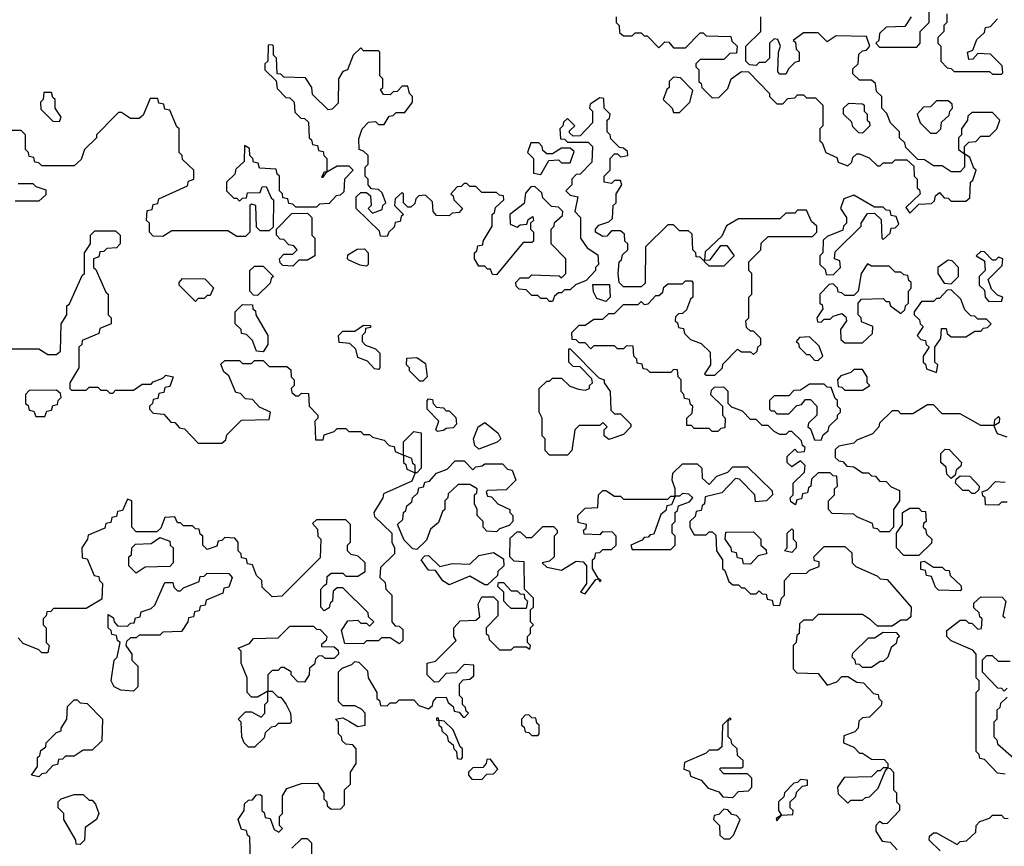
# Model space of a CAD drawing. Extents: x 2769579 to 2883812, y 684207 to 828660.
# Tile 295 of 505: x 2813340 to 2816675, y 762614 to 765415. Entities that reach past the tile are written whole.
import ezdxf

# ---------------------------------------------------------------- set-up
doc = ezdxf.new("R2010")
doc.units = 0

msp = doc.modelspace()

# ---------------------------------------------------------------- linework, layer by layer
at = {"layer": '0CON02XD'}
for points in [[(2815360, 765425), (2815360, 765405), (2815370, 765395), (2815371.7, 765371.7), (2815385, 765360), (2815415, 765360), (2815425, 765370), (2815445, 765370), (2815455, 765360), (2815465, 765360), (2815505, 765320), (2815525, 765340), (2815538.3, 765338.3), (2815555, 765320), (2815595, 765320), (2815645, 765370), (2815655, 765370), (2815665, 765360), (2815748.3, 765358.3), (2815751.7, 765341.7), (2815770, 765325), (2815768.3, 765301.7), (2815745, 765300), (2815725, 765280), (2815645, 765280), (2815630, 765265), (2815630, 765255), (2815640, 765245), (2815640, 765205), (2815648.3, 765198.3), (2815650, 765185), (2815685, 765150), (2815708.3, 765151.7), (2815738.3, 765181.7), (2815750, 765215), (2815785, 765240), (2815808.3, 765238.3), (2815880, 765165), (2815880, 765155), (2815905, 765130), (2815925, 765130), (2815941.7, 765148.3), (2815965, 765150), (2815975, 765160), (2815995, 765160), (2816005, 765150), (2816035, 765150), (2816060, 765125), (2816060, 765055), (2816050, 765045), (2816050, 765005), (2816058.3, 764998.3), (2816070, 764965), (2816108.3, 764948.3), (2816111.7, 764931.7), (2816145, 764920), (2816158.3, 764931.7), (2816161.7, 764948.3), (2816175, 764960), (2816185, 764960), (2816217, 764947), (2816245, 764920), (2816255, 764920), (2816265, 764930), (2816295, 764930), (2816305, 764940), (2816345, 764940), (2816368.3, 764918.3), (2816370, 764885), (2816380, 764875), (2816380, 764845), (2816388.3, 764838.3), (2816390, 764825), (2816341.7, 764778.3), (2816355, 764760)], [(2816355, 764760), (2816385, 764790), (2816428.3, 764791.7), (2816438.3, 764801.7), (2816441.7, 764818.3), (2816455, 764830), (2816471.7, 764811.7), (2816485, 764810), (2816495, 764800), (2816545, 764800), (2816558.3, 764811.7), (2816560, 764865), (2816568.3, 764871.7), (2816580, 764905), (2816571.7, 764911.7), (2816558.3, 764948.3), (2816540, 764960), (2816540, 764985), (2816555, 765000), (2816578.3, 765001.7), (2816595, 765020), (2816625, 765020), (2816650, 765045), (2816660, 765075), (2816635, 765100), (2816565, 765100), (2816551.7, 765088.3), (2816550, 765075), (2816530, 765045), (2816530, 765025), (2816520, 765015), (2816520, 764975), (2816540, 764960), (2816540, 764915), (2816525, 764900), (2816495, 764900), (2816465, 764920), (2816435, 764920), (2816405, 764940), (2816381.7, 764941.7), (2816341.7, 764981.7), (2816338.3, 764998.3), (2816320, 765015), (2816320, 765035), (2816290, 765065), (2816277, 765097), (2816260, 765115), (2816260, 765155), (2816241.7, 765171.7), (2816238.3, 765198.3), (2816225, 765210), (2816185, 765210), (2816161.7, 765231.7), (2816161.7, 765248.3), (2816180, 765265), (2816181.7, 765298.3), (2816195, 765310), (2816208.3, 765311.7), (2816220, 765325), (2816208.3, 765358.3), (2816105, 765360), (2816075, 765340), (2816045, 765370), (2815995, 765370), (2815960, 765345), (2815968.3, 765338.3), (2815970, 765315), (2815980, 765305), (2815980, 765275), (2815965, 765270), (2815945, 765250), (2815935, 765230), (2815915, 765230), (2815908.3, 765238.3), (2815910, 765305), (2815917.5, 765325), (2815908.3, 765348.3), (2815895, 765350), (2815880, 765335), (2815880, 765285), (2815865, 765270), (2815845, 765270), (2815835, 765260), (2815811.7, 765261.7), (2815800, 765275), (2815800, 765325), (2815850, 765375), (2815850, 765425)], [(2816360, 765425), (2816338.3, 765391.7), (2816275, 765390), (2816251.7, 765368.3), (2816250, 765345), (2816240, 765335), (2816251.7, 765321.7), (2816378.3, 765321.7), (2816390, 765335), (2816390, 765375), (2816420, 765405), (2816420, 765445)], [(2816480, 765435), (2816480, 765405), (2816470, 765395), (2816470, 765375), (2816450, 765355), (2816450, 765335), (2816460, 765325), (2816460, 765275), (2816481.7, 765251.7), (2816495, 765250), (2816505, 765240), (2816625, 765240), (2816635, 765230), (2816665, 765230)], [(2816665, 765230), (2816670, 765235), (2816668.3, 765258.3), (2816628.3, 765298.3), (2816585, 765300), (2816568.3, 765281.7), (2816555, 765280), (2816550, 765305), (2816568.3, 765311.7), (2816581.7, 765348.3), (2816608.3, 765371.7), (2816611.7, 765388.3), (2816628.3, 765391.7), (2816651.7, 765418.3)], [(2816030, 764685), (2816040, 764695), (2816040, 764715), (2816021.7, 764731.7), (2816005, 764770), (2815975, 764770), (2815965, 764760), (2815935, 764760), (2815915, 764740), (2815775, 764740), (2815733.6, 764716.4), (2815718.3, 764681.7), (2815661.7, 764628.3), (2815660, 764600), (2815655, 764600), (2815645, 764610), (2815631.7, 764611.7), (2815630, 764625), (2815620, 764635), (2815618.3, 764688.3), (2815605, 764700), (2815575, 764700), (2815555, 764720), (2815535, 764720), (2815460, 764645), (2815458.3, 764521.7), (2815445, 764510), (2815385, 764510), (2815370, 764525), (2815367.5, 764555), (2815370, 764595), (2815378.3, 764601.7), (2815381.7, 764618.3), (2815400, 764635), (2815400, 764655), (2815390, 764665), (2815388.3, 764688.3), (2815375, 764700), (2815345, 764700), (2815328.3, 764681.7), (2815315, 764680), (2815290, 764695), (2815290, 764705), (2815301.7, 764718.3), (2815335, 764730), (2815348.3, 764741.7), (2815350, 764785), (2815360, 764795), (2815360, 764825), (2815380, 764855), (2815375, 764870), (2815355, 764870), (2815345, 764860), (2815320, 764865), (2815320, 764885), (2815340, 764905), (2815340, 764945), (2815355, 764960), (2815365, 764960), (2815375, 764950), (2815400, 764955), (2815398.3, 764968.3), (2815385, 764980), (2815371.7, 764981.7), (2815341.7, 765011.7), (2815340, 765025), (2815330, 765035), (2815330, 765075), (2815338.3, 765081.7), (2815340, 765095), (2815320, 765115), (2815318.3, 765148.3), (2815305, 765150), (2815271.7, 765128.3), (2815270, 765115), (2815280, 765105), (2815280, 765065), (2815238.3, 765021.7), (2815215, 765020), (2815201.7, 765031.7), (2815201.7, 765038.3), (2815220, 765055), (2815195, 765080), (2815181.7, 765068.3), (2815180, 765055), (2815170, 765045), (2815171.7, 765011.7), (2815185, 765010), (2815195, 765000), (2815265, 765000), (2815280, 764985), (2815278.3, 764931.7), (2815238.3, 764891.7), (2815225, 764890), (2815210, 764875), (2815210, 764855), (2815190, 764835), (2815205, 764820), (2815230, 764815), (2815220, 764765), (2815240, 764745), (2815240, 764675), (2815261.7, 764641.7), (2815298.3, 764618.3), (2815300, 764585), (2815290, 764575), (2815290, 764565), (2815258.3, 764531.7), (2815223, 764517), (2815205, 764500), (2815185, 764500), (2815175, 764490), (2815165, 764490), (2815151.7, 764478.3), (2815145, 764460), (2815135, 764460), (2815125, 764470), (2815105, 764470), (2815095, 764480), (2815075, 764480), (2815055, 764500), (2815031.7, 764501.7), (2815021.7, 764511.7), (2815020, 764525), (2815035, 764540), (2815065, 764540), (2815075, 764550), (2815167.5, 764547.5), (2815175, 764540), (2815185, 764550), (2815190, 764555), (2815190, 764605), (2815140, 764655), (2815140, 764705), (2815150, 764715), (2815151.7, 764728.3), (2815178.3, 764751.7), (2815180, 764765), (2815165, 764780), (2815141.7, 764781.7), (2815111.7, 764811.7), (2815108.3, 764828.3), (2815085, 764850), (2815071.7, 764848.3), (2815053, 764827), (2815048.3, 764791.7), (2815000, 764755), (2815001.7, 764721.7), (2815025, 764712.5), (2815035, 764720), (2815058.3, 764721.7), (2815061.7, 764738.3), (2815078.3, 764748.3), (2815080, 764735), (2815070, 764725), (2815070, 764705), (2815080, 764695), (2815080, 764665), (2815075, 764660), (2815045, 764660), (2814955, 764550), (2814941.7, 764551.7), (2814935, 764570), (2814925, 764570), (2814915, 764580), (2814895, 764580), (2814880, 764605), (2814880, 764625), (2814888.3, 764631.7), (2814891.7, 764648.3), (2814908.3, 764651.7), (2814910, 764665), (2814940, 764715), (2814940, 764755), (2814948.3, 764761.7), (2814951.7, 764778.3), (2814980, 764805), (2814978.3, 764818.3), (2814965, 764820), (2814955, 764830), (2814905, 764830), (2814885, 764850), (2814865, 764850), (2814855, 764860), (2814845, 764860), (2814835, 764850), (2814821.7, 764848.3), (2814800, 764825), (2814808.3, 764818.3), (2814810, 764805), (2814840, 764775), (2814828.3, 764761.7), (2814805, 764760), (2814795, 764750), (2814751.7, 764751.7), (2814740, 764765), (2814738.3, 764798.3), (2814715, 764820), (2814691.7, 764818.3), (2814681.7, 764808.3), (2814678.3, 764791.7), (2814665, 764780), (2814655, 764780), (2814640, 764795), (2814640, 764825), (2814635, 764830), (2814611.7, 764808.3), (2814610, 764785), (2814640, 764755), (2814631.7, 764748.3), (2814628.3, 764731.7), (2814611.7, 764728.3), (2814608.3, 764711.7), (2814590, 764695), (2814585, 764680), (2814561.7, 764681.7), (2814558.3, 764698.3), (2814480, 764775), (2814480, 764815), (2814495, 764830), (2814515, 764830), (2814528.3, 764818.3), (2814530, 764785), (2814520, 764775), (2814535, 764760), (2814568.3, 764771.7), (2814570, 764785), (2814580, 764795), (2814568.3, 764828.3), (2814555, 764840), (2814531.7, 764841.7), (2814520, 764855), (2814520, 764875), (2814510, 764885), (2814510, 764915), (2814520, 764925), (2814520, 764955), (2814505, 764970), (2814490, 764975), (2814488.3, 765011.7), (2814500, 765045), (2814521.7, 765068.3), (2814545, 765070), (2814555, 765060), (2814575, 765060), (2814591.7, 765088.3), (2814605, 765090), (2814615, 765100), (2814645, 765100), (2814670, 765135), (2814670, 765155), (2814660, 765165), (2814655, 765190), (2814635, 765190), (2814618.3, 765171.7), (2814605, 765170), (2814595, 765160), (2814571.7, 765161.7), (2814561.7, 765178.3), (2814570, 765185), (2814570, 765215), (2814560, 765225), (2814560, 765305), (2814555, 765310), (2814505, 765310), (2814495, 765320), (2814470, 765295), (2814450, 765245), (2814435, 765240), (2814420, 765215), (2814418.3, 765131.7), (2814398.3, 765111.7), (2814385, 765110), (2814331.7, 765161.7), (2814330, 765185), (2814308.3, 765218.3), (2814235, 765220), (2814225, 765230), (2814211.7, 765231.7), (2814210, 765285), (2814200, 765295), (2814200, 765325), (2814195, 765330), (2814181.7, 765328.3), (2814180, 765275), (2814170, 765265), (2814170, 765245), (2814208.3, 765208.3), (2814211.7, 765181.7), (2814241.7, 765151.7), (2814255, 765150), (2814270, 765135), (2814271.7, 765101.7), (2814291.7, 765081.7), (2814305, 765080), (2814318.3, 765068.3), (2814320, 765015), (2814328.3, 765008.3), (2814331.7, 764991.7), (2814348.3, 764988.3), (2814351.7, 764971.7), (2814368.3, 764968.3), (2814370, 764955), (2814380, 764945), (2814380, 764900), (2814371.7, 764898.3), (2814361.7, 764881.7), (2814368.3, 764881.7), (2814380, 764900), (2814415, 764920), (2814455, 764920), (2814470, 764905), (2814440, 764875), (2814438.3, 764831.7), (2814425, 764820), (2814411.7, 764818.3), (2814388.3, 764791.7), (2814355, 764790), (2814345, 764780), (2814275, 764780), (2814265, 764790), (2814251.7, 764791.7), (2814248.3, 764808.3), (2814231.7, 764811.7), (2814230, 764825), (2814220, 764835), (2814220, 764885), (2814211.7, 764891.7), (2814208.3, 764908.3), (2814151.7, 764911.7), (2814148.3, 764928.3), (2814131.7, 764931.7), (2814130, 764945), (2814120, 764955), (2814118.3, 764978.3), (2814101.7, 764988.3), (2814100, 764935), (2814071.7, 764908.3), (2814068.3, 764891.7), (2814040, 764865), (2814040, 764835), (2814065, 764810), (2814075, 764810), (2814085, 764800), (2814095, 764810), (2814108.3, 764811.7), (2814111.7, 764828.3), (2814155, 764830), (2814161.7, 764848.3), (2814175, 764850), (2814191.7, 764811.7), (2814200, 764805), (2814198.3, 764711.7), (2814185, 764700), (2814155, 764700), (2814141.7, 764711.7), (2814140, 764785), (2814125, 764790), (2814120, 764785), (2814120, 764695), (2814105, 764680), (2814075, 764680), (2814045, 764700), (2813855, 764700), (2813825, 764680), (2813791.7, 764681.7), (2813780, 764695), (2813780, 764725), (2813770, 764735), (2813771.7, 764768.3), (2813788.3, 764771.7), (2813791.7, 764788.3), (2813808.3, 764791.7), (2813811.7, 764808.3), (2813908.3, 764851.7), (2813911.7, 764868.3), (2813930, 764875), (2813930, 764905), (2813891.7, 764941.7), (2813890, 764955), (2813880, 764965), (2813880, 765045), (2813871.7, 765051.7), (2813848.3, 765108.3), (2813831.7, 765111.7), (2813828.3, 765128.3), (2813811.7, 765131.7), (2813808.3, 765148.3), (2813781.7, 765148.3), (2813758.3, 765091.7), (2813745, 765080), (2813715, 765080), (2813685, 765100), (2813675, 765100), (2813665, 765090)], [(2815575, 765100), (2815610, 765135), (2815620, 765175), (2815578.3, 765218.3), (2815555, 765220), (2815540, 765205), (2815540, 765185), (2815531.7, 765178.3), (2815520, 765145), (2815550, 765115), (2815555, 765100), (2815575, 765100)], [(2813475, 765070), (2813480, 765085), (2813460, 765115), (2813460, 765145), (2813451.7, 765151.7), (2813448.3, 765168.3), (2813421.7, 765168.3), (2813420, 765145), (2813410, 765135), (2813411.7, 765111.7), (2813451.7, 765071.7), (2813475, 765070)], [(2816195, 765030), (2816181.7, 765031.7), (2816161.7, 765051.7), (2816158.3, 765068.3), (2816130, 765095), (2816130, 765115), (2816148.3, 765131.7), (2816195, 765130), (2816200, 765125), (2816200, 765105), (2816210, 765095), (2816210, 765075), (2816218.3, 765068.3), (2816220, 765055), (2816195, 765030)], [(2816445, 765030), (2816460, 765045), (2816461.7, 765068.3), (2816488.3, 765091.7), (2816490, 765105), (2816500, 765115), (2816498.3, 765128.3), (2816485, 765140), (2816445, 765140), (2816425, 765120), (2816401.7, 765118.3), (2816380, 765095), (2816390, 765065), (2816425, 765030), (2816445, 765030)], [(2813665, 765090), (2813600, 765025), (2813600, 765015), (2813560, 764975), (2813548.3, 764941.7), (2813525, 764920), (2813415, 764920), (2813405, 764930), (2813391.7, 764931.7), (2813388.3, 764948.3), (2813371.7, 764951.7), (2813370, 764965), (2813360, 764975), (2813360, 765025), (2813345, 765040), (2813305, 765040)], [(2815105, 764890), (2815131.7, 764938.3), (2815165, 764940), (2815175, 764930), (2815205, 764930), (2815218.3, 764968.3), (2815205, 764980), (2815175, 764980), (2815145, 764960), (2815125, 764960), (2815111.7, 764971.7), (2815110, 764985), (2815098.3, 764998.3), (2815071.7, 764998.3), (2815060, 764965), (2815080, 764945), (2815080, 764895), (2815105, 764890)], [(2813335, 764860), (2813385, 764860), (2813395, 764850), (2813428.3, 764838.3), (2813428.3, 764821.7), (2813405, 764800), (2813325, 764800)], [(2816095, 764550), (2816120, 764575), (2816118.3, 764598.3), (2816100, 764605), (2816101.7, 764628.3), (2816190, 764715), (2816190, 764725), (2816211.7, 764758.3), (2816235, 764760), (2816258.3, 764738.3), (2816260, 764675), (2816265, 764670), (2816288.3, 764691.7), (2816291.7, 764708.3), (2816305, 764710), (2816318.3, 764721.7), (2816308.3, 764748.3), (2816291.7, 764751.7), (2816288.3, 764768.3), (2816275, 764770), (2816265, 764780), (2816235, 764780), (2816165, 764820), (2816131.7, 764808.3), (2816120, 764775), (2816140, 764745), (2816140, 764725), (2816130, 764715), (2816128.3, 764701.7), (2816075, 764680), (2816061.7, 764668.3), (2816060, 764625), (2816050, 764615), (2816050, 764585), (2816068.3, 764568.3), (2816071.7, 764551.7), (2816095, 764550)], [(2814265, 764580), (2814231.7, 764581.7), (2814221.7, 764591.7), (2814220, 764605), (2814235, 764620), (2814265, 764620), (2814280, 764635), (2814268.3, 764648.3), (2814251.7, 764651.7), (2814235, 764670), (2814221.7, 764671.7), (2814210, 764685), (2814210, 764705), (2814261.7, 764758.3), (2814315, 764760), (2814330, 764745), (2814330, 764685), (2814340, 764675), (2814340, 764615), (2814315, 764600), (2814285, 764600), (2814265, 764580)], [(2813315, 764300), (2813405, 764300), (2813435, 764280), (2813465, 764280), (2813478.3, 764291.7), (2813480, 764385), (2813500, 764415), (2813500, 764445), (2813508.3, 764451.7), (2813551.7, 764548.3), (2813560, 764555), (2813560, 764625), (2813580, 764655), (2813580, 764685), (2813595, 764700), (2813665, 764700), (2813680, 764685), (2813680, 764655), (2813668.3, 764641.7), (2813635, 764640), (2813625, 764630), (2813611.7, 764628.3), (2813608.3, 764611.7), (2813590, 764605), (2813590, 764575), (2813598.3, 764568.3), (2813631.7, 764491.7), (2813640, 764485), (2813640, 764415), (2813650, 764405), (2813650, 764385), (2813611.7, 764368.3), (2813608.3, 764351.7), (2813551.7, 764328.3), (2813550, 764315), (2813540, 764305), (2813540, 764235), (2813510, 764185), (2813510, 764165), (2813515, 764160), (2813565, 764160), (2813575, 764170), (2813605, 764170), (2813615, 764160), (2813635, 764160), (2813645, 764150), (2813655, 764150), (2813665, 764160), (2813725, 764160), (2813755, 764180), (2813785, 764180), (2813791.7, 764188.3), (2813825, 764200), (2813835, 764210), (2813860, 764205), (2813848.3, 764171.7), (2813831.7, 764168.3), (2813828.3, 764151.7), (2813811.7, 764148.3), (2813808.3, 764131.7), (2813791.7, 764128.3), (2813790, 764115), (2813780, 764105), (2813780, 764095), (2813791.7, 764081.7), (2813828.3, 764078.3), (2813851.7, 764051.7), (2813865, 764050), (2813881.7, 764031.7), (2813898.3, 764028.3), (2813945, 763980), (2814025, 763980), (2814038.3, 763991.7), (2814041.7, 764008.3), (2814091.7, 764058.3), (2814185, 764060), (2814190, 764085), (2814151.7, 764101.7), (2814128.3, 764128.3), (2814105, 764130), (2814088.3, 764148.3), (2814071.7, 764151.7), (2814048.3, 764208.3), (2814031.7, 764221.7), (2814021.7, 764248.3), (2814035, 764260), (2814085, 764260), (2814095, 764250), (2814125, 764250), (2814135, 764260), (2814165, 764260), (2814185, 764240), (2814245, 764240), (2814258.3, 764228.3), (2814260, 764205), (2814270, 764195), (2814270, 764175), (2814260, 764165), (2814261.7, 764151.7), (2814275, 764140), (2814285, 764140), (2814295, 764150), (2814318.3, 764148.3), (2814320, 764105), (2814350, 764075), (2814350, 764065), (2814340, 764055), (2814341.7, 763991.7), (2814368.3, 763991.7), (2814371.7, 764008.3), (2814405, 764020), (2814415, 764030), (2814445, 764030), (2814455, 764020), (2814495, 764020), (2814505, 764010), (2814525, 764010), (2814535, 764000), (2814575, 763990), (2814591.7, 763971.7), (2814608.3, 763968.3), (2814611.7, 763951.7), (2814640, 763940), (2814640, 763915), (2814648.3, 763908.3), (2814651.7, 763891.7), (2814680, 763880), (2814668.3, 763851.7), (2814571.7, 763808.3), (2814570, 763795), (2814540, 763745), (2814541.7, 763731.7), (2814600, 763675), (2814600, 763645), (2814610, 763625), (2814610, 763605), (2814561.7, 763558.3), (2814560, 763525), (2814578.3, 763508.3), (2814580, 763485), (2814600, 763465), (2814600, 763375), (2814611.7, 763361.7), (2814625, 763360), (2814638.3, 763348.3), (2814638.3, 763311.7), (2814625, 763300), (2814595, 763320), (2814565, 763320), (2814555, 763310), (2814515, 763310), (2814505, 763300), (2814441.7, 763301.7), (2814430, 763345), (2814451.7, 763378.3), (2814485, 763380), (2814495, 763370), (2814515, 763370), (2814525, 763360), (2814540, 763375), (2814521.7, 763391.7), (2814520, 763405), (2814435, 763490), (2814415, 763490), (2814401.7, 763478.3), (2814400, 763445), (2814391.7, 763438.3), (2814388.3, 763421.7), (2814371.7, 763411.7), (2814360, 763425), (2814360, 763485), (2814371.7, 763498.3), (2814380, 763505), (2814381.7, 763528.3), (2814395, 763540), (2814435, 763540), (2814445, 763530), (2814485, 763530), (2814510, 763545), (2814510, 763575), (2814487, 763597), (2814463, 763603), (2814450, 763615), (2814450, 763635), (2814460, 763645), (2814460, 763705), (2814445, 763720), (2814345, 763720), (2814331.7, 763708.3), (2814348.3, 763688.3), (2814350, 763665), (2814360, 763655), (2814358.3, 763591.7), (2814228.3, 763461.7), (2814195, 763460), (2814161.7, 763491.7), (2814160, 763515), (2814141.7, 763531.7), (2814128.3, 763568.3), (2814111.7, 763571.7), (2814108.3, 763588.3), (2814091.7, 763591.7), (2814090, 763605), (2814080, 763615), (2814080, 763645), (2814068.3, 763658.3), (2814035, 763660), (2814025, 763650), (2814011.7, 763648.3), (2814008.3, 763631.7), (2813975, 763620), (2813960, 763635), (2813960, 763665), (2813951.7, 763671.7), (2813948.3, 763688.3), (2813935, 763690), (2813925, 763700), (2813895, 763700), (2813885, 763710), (2813875, 763710), (2813865, 763730), (2813831.7, 763728.3), (2813818.3, 763691.7), (2813805, 763680), (2813735, 763680), (2813720, 763695), (2813720, 763785), (2813705, 763790), (2813688.3, 763751.7), (2813671.7, 763748.3), (2813668.3, 763731.7), (2813651.7, 763728.3), (2813648.3, 763711.7), (2813631.7, 763708.3), (2813628.3, 763691.7), (2813571.7, 763668.3), (2813570, 763655), (2813550, 763625), (2813551.7, 763591.7), (2813568.3, 763588.3), (2813591.7, 763531.7), (2813608.3, 763528.3), (2813610, 763515), (2813620, 763505), (2813618.3, 763451.7), (2813565, 763420), (2813455, 763420), (2813445, 763410), (2813431.7, 763408.3), (2813430, 763395), (2813420, 763385), (2813420, 763365), (2813430, 763355), (2813430, 763305), (2813440, 763295), (2813435, 763270)], [(2816685, 764000), (2816651.7, 764011.7), (2816640, 764040), (2816658.3, 764051.7), (2816660, 764065), (2816655, 764070), (2816641.7, 764058.3), (2816640, 764040), (2816595, 764040), (2816525, 764080), (2816465, 764080), (2816435, 764110), (2816415, 764110), (2816365, 764080), (2816325, 764080), (2816315, 764090), (2816295, 764090), (2816251.7, 764048.3), (2816250, 764035), (2816228.3, 764011.7), (2816175, 763990), (2816165, 763980), (2816115, 763970), (2816101.7, 763958.3), (2816101.7, 763931.7), (2816115, 763920), (2816128.3, 763918.3), (2816141.7, 763901.7), (2816165, 763900), (2816195, 763880), (2816215, 763880), (2816225, 763870), (2816238.3, 763868.3), (2816251.7, 763851.7), (2816275, 763850), (2816291.7, 763831.7), (2816320, 763820), (2816320, 763785), (2816300, 763755), (2816300, 763695), (2816285, 763680), (2816255, 763680), (2816245, 763690), (2816231.7, 763691.7), (2816228.3, 763708.3), (2816175, 763730), (2816165, 763740), (2816091.7, 763741.7), (2816080, 763755), (2816080, 763785), (2816100, 763805), (2816100, 763825), (2816110, 763835), (2816108.3, 763868.3), (2816095, 763870), (2816085, 763880), (2816045, 763880), (2816021.7, 763858.3), (2816020, 763835), (2816011.7, 763828.3), (2816008.3, 763811.7), (2815991.7, 763808.3), (2815988.3, 763791.7), (2815971.7, 763788.3), (2815968.3, 763771.7), (2815951.7, 763781.7), (2815950, 763795), (2815960, 763805), (2815960, 763845), (2815998.3, 763881.7), (2816000, 763905), (2815985, 763920), (2815955, 763900), (2815940, 763915), (2815940, 763935), (2815965, 763960), (2815975, 763950), (2815998.3, 763951.7), (2816000, 763965), (2815991.7, 763971.7), (2815988.3, 763988.3), (2815955, 764020), (2815945, 764020), (2815935, 764010), (2815915, 764010), (2815895, 764020), (2815875, 764040), (2815855, 764040), (2815835, 764060), (2815815, 764060), (2815788.3, 764088.3), (2815751.7, 764101.7), (2815740, 764115), (2815740, 764155), (2815725, 764170), (2815691.7, 764168.3), (2815681.7, 764158.3), (2815680, 764145), (2815720, 764105), (2815720, 764075), (2815730, 764065), (2815728.3, 764031.7), (2815715, 764030), (2815705, 764020), (2815685, 764020), (2815675, 764030), (2815625, 764030), (2815615, 764040), (2815600, 764040), (2815600, 764065), (2815618.3, 764081.7), (2815620, 764105), (2815611.7, 764111.7), (2815608.3, 764128.3), (2815591.7, 764131.7), (2815590, 764145), (2815580, 764155), (2815580, 764195), (2815570, 764205), (2815568.3, 764228.3), (2815555, 764230), (2815545, 764220), (2815475, 764220), (2815465, 764230), (2815451.7, 764231.7), (2815448.3, 764248.3), (2815431.7, 764251.7), (2815430, 764265), (2815420, 764275), (2815418.3, 764308.3), (2815395, 764310), (2815385, 764300), (2815365, 764300), (2815355, 764310), (2815285, 764310), (2815275, 764300), (2815255, 764320), (2815235, 764320), (2815225, 764330), (2815211.7, 764331.7), (2815210, 764355), (2815235, 764380), (2815255, 764380), (2815285, 764400), (2815315, 764400), (2815335, 764420), (2815355, 764420), (2815385, 764450), (2815435, 764450), (2815445, 764460), (2815455, 764450), (2815468.3, 764451.7), (2815495, 764480), (2815505, 764480), (2815518.3, 764491.7), (2815521.7, 764508.3), (2815535, 764520), (2815585, 764520), (2815595, 764530), (2815615, 764530), (2815620, 764525), (2815620, 764475), (2815611.7, 764468.3), (2815598.3, 764431.7), (2815585, 764420), (2815571.7, 764418.3), (2815561.7, 764408.3), (2815560, 764395), (2815568.3, 764388.3), (2815571.7, 764371.7), (2815588.3, 764368.3), (2815591.7, 764351.7), (2815611.7, 764331.7), (2815648.3, 764318.3), (2815678.3, 764288.3), (2815680, 764245), (2815660, 764215), (2815665, 764210), (2815695, 764210), (2815720, 764235), (2815721.7, 764248.3), (2815771.7, 764298.3), (2815785, 764290), (2815815, 764290), (2815825, 764280), (2815838.3, 764291.7), (2815840, 764305), (2815850, 764315), (2815850, 764335), (2815825, 764360), (2815815, 764360), (2815801.7, 764371.7), (2815800, 764395), (2815810, 764405), (2815810, 764475), (2815820, 764485), (2815820, 764555), (2815810, 764565), (2815810, 764595), (2815850, 764635), (2815851.7, 764658.3), (2815875, 764680), (2816025, 764680), (2816030, 764685)], [(2815725, 764580), (2815675, 764580), (2815660, 764595), (2815660, 764600), (2815678.3, 764601.7), (2815715, 764650), (2815735, 764650), (2815760, 764615), (2815725, 764580)], [(2814515, 764580), (2814493, 764583), (2814455, 764600), (2814450, 764605), (2814451.7, 764618.3), (2814483, 764637), (2814508.3, 764638.3), (2814520, 764625), (2814520, 764585), (2814515, 764580)], [(2816665, 764460), (2816670, 764475), (2816651.7, 764481.7), (2816631.7, 764501.7), (2816620, 764535), (2816668.3, 764581.7), (2816670, 764605), (2816655, 764610), (2816645, 764600), (2816635, 764600), (2816608.3, 764628.3), (2816595, 764630), (2816580, 764615), (2816608.3, 764598.3), (2816610, 764565), (2816590, 764545), (2816590, 764515), (2816608.3, 764498.3), (2816610, 764475), (2816621.7, 764461.7), (2816665, 764460)], [(2816195, 764320), (2816228.3, 764351.7), (2816230, 764375), (2816191.7, 764391.7), (2816190, 764405), (2816180, 764415), (2816180, 764455), (2816191.7, 764468.3), (2816265, 764470), (2816275, 764460), (2816285, 764460), (2816290, 764445), (2816325, 764420), (2816338.3, 764431.7), (2816340, 764445), (2816350, 764455), (2816350, 764495), (2816360, 764505), (2816360, 764525), (2816351.7, 764531.7), (2816348.3, 764548.3), (2816335, 764550), (2816325, 764560), (2816305, 764560), (2816285, 764580), (2816225, 764580), (2816211.7, 764588.3), (2816190, 764555), (2816180, 764495), (2816165, 764480), (2816135, 764480), (2816125, 764490), (2816111.7, 764491.7), (2816110, 764505), (2816095, 764520), (2816081.7, 764518.3), (2816050, 764485), (2816050, 764455), (2816058.3, 764448.3), (2816060, 764435), (2816040, 764405), (2816041.7, 764391.7), (2816055, 764390), (2816065, 764400), (2816085, 764400), (2816095, 764410), (2816125, 764420), (2816138.3, 764408.3), (2816140, 764395), (2816120, 764365), (2816121.7, 764331.7), (2816135, 764320), (2816195, 764320)], [(2816495, 764520), (2816520, 764545), (2816520, 764575), (2816498.3, 764598.3), (2816485, 764600), (2816450, 764575), (2816450, 764555), (2816471.7, 764521.7), (2816495, 764520)], [(2814145, 764480), (2814131.7, 764481.7), (2814120, 764495), (2814120, 764565), (2814135, 764580), (2814165, 764580), (2814200, 764545), (2814191.7, 764538.3), (2814188.3, 764521.7), (2814145, 764480)], [(2813935, 764460), (2813880, 764515), (2813880, 764525), (2813891.7, 764538.3), (2813967, 764537), (2813997, 764507), (2813985, 764480), (2813975, 764480), (2813965, 764470), (2813945, 764470), (2813935, 764460)], [(2815325, 764460), (2815295, 764470), (2815283, 764493), (2815281.7, 764518.3), (2815338.3, 764518.3), (2815340, 764475), (2815325, 764460)], [(2816445, 764220), (2816450, 764245), (2816440, 764255), (2816440, 764305), (2816460, 764335), (2816461.7, 764368.3), (2816478.3, 764368.3), (2816481.7, 764351.7), (2816495, 764340), (2816545, 764340), (2816575, 764360), (2816595, 764360), (2816605, 764370), (2816618.3, 764371.7), (2816630, 764385), (2816615, 764400), (2816585, 764400), (2816575, 764410), (2816561.7, 764411.7), (2816541.7, 764431.7), (2816528.3, 764468.3), (2816495, 764500), (2816481.7, 764498.3), (2816455, 764470), (2816445, 764470), (2816435, 764460), (2816395, 764460), (2816370, 764425), (2816370, 764415), (2816388.3, 764398.3), (2816390, 764385), (2816400, 764375), (2816380, 764345), (2816391.7, 764331.7), (2816408.3, 764328.3), (2816410, 764315), (2816420, 764305), (2816400, 764275), (2816400, 764255), (2816408.3, 764248.3), (2816411.7, 764231.7), (2816445, 764220)], [(2814165, 764290), (2814141.7, 764291.7), (2814128.3, 764328.3), (2814108.3, 764348.3), (2814091.7, 764351.7), (2814090, 764365), (2814070, 764385), (2814070, 764425), (2814095, 764450), (2814128.3, 764448.3), (2814130, 764435), (2814138.3, 764428.3), (2814140, 764415), (2814180, 764345), (2814180, 764315), (2814165, 764290)], [(2814555, 764230), (2814541.7, 764231.7), (2814518.3, 764258.3), (2814485, 764270), (2814478.3, 764298.3), (2814458.3, 764318.3), (2814421.7, 764321.7), (2814420, 764345), (2814435, 764360), (2814475, 764360), (2814505, 764380), (2814528.3, 764378.3), (2814528.3, 764371.7), (2814511.7, 764368.3), (2814510, 764355), (2814500, 764345), (2814500, 764325), (2814511.7, 764311.7), (2814545, 764300), (2814560, 764285), (2814560, 764235), (2814555, 764230)], [(2816045, 764260), (2816060, 764275), (2816048.3, 764308.3), (2816015, 764340), (2815981.7, 764338.3), (2815970, 764325), (2815978.3, 764318.3), (2815980, 764305), (2816005, 764280), (2816015, 764280), (2816031.7, 764261.7), (2816045, 764260)], [(2815195, 763940), (2815135, 763940), (2815120, 763955), (2815120, 763995), (2815110, 764005), (2815110, 764065), (2815100, 764085), (2815100, 764165), (2815125, 764190), (2815135, 764190), (2815145, 764200), (2815175, 764200), (2815203, 764173), (2815233, 764163), (2815255, 764160), (2815270, 764165), (2815270, 764175), (2815280, 764185), (2815278.3, 764198.3), (2815238.3, 764238.3), (2815215, 764240), (2815200, 764255), (2815200, 764300), (2815205, 764300), (2815301.7, 764201.7), (2815320, 764195), (2815320, 764185), (2815340, 764155), (2815341.7, 764091.7), (2815355, 764080), (2815375, 764080), (2815410, 764045), (2815410, 764035), (2815385, 764010), (2815335, 763992.5), (2815320, 764005), (2815320, 764025), (2815330, 764035), (2815315, 764050), (2815305, 764040), (2815235, 764040), (2815220, 764025), (2815210, 763955), (2815195, 763940)], [(2814705, 764190), (2814695, 764190), (2814660, 764225), (2814660, 764235), (2814650, 764245), (2814651.7, 764268.3), (2814685, 764270), (2814715, 764250), (2814720, 764205), (2814705, 764190)], [(2816195, 764160), (2816220, 764175), (2816210, 764185), (2816210, 764205), (2816195, 764230), (2816165, 764230), (2816155, 764220), (2816121.7, 764208.3), (2816110, 764195), (2816111.7, 764171.7), (2816125, 764170), (2816135, 764160), (2816195, 764160)], [(2813425, 764070), (2813431.7, 764088.3), (2813448.3, 764091.7), (2813451.7, 764108.3), (2813468.3, 764111.7), (2813470, 764125), (2813480, 764135), (2813478.3, 764148.3), (2813465, 764160), (2813371.7, 764158.3), (2813360, 764145), (2813360, 764115), (2813368.3, 764108.3), (2813371.7, 764091.7), (2813388.3, 764088.3), (2813395, 764070), (2813425, 764070)], [(2816055, 763990), (2816061.7, 764008.3), (2816078.3, 764021.7), (2816081.7, 764038.3), (2816110, 764065), (2816110, 764075), (2816120, 764085), (2816120, 764095), (2816110, 764105), (2816110, 764125), (2816101.7, 764131.7), (2816088.3, 764168.3), (2816075, 764170), (2816065, 764180), (2816015, 764180), (2815985, 764160), (2815961.7, 764158.3), (2815945, 764140), (2815895, 764140), (2815880, 764125), (2815880, 764095), (2815885, 764090), (2815895, 764090), (2815905, 764080), (2815945, 764080), (2815971.7, 764108.3), (2815988.3, 764111.7), (2816001.7, 764128.3), (2816018.3, 764128.3), (2816040, 764105), (2816040, 764075), (2816011.7, 764048.3), (2816010, 764035), (2816018.3, 764028.3), (2816031.7, 763991.7), (2816055, 763990)], [(2814755, 764020), (2814750, 764025), (2814760, 764055), (2814720, 764095), (2814720, 764125), (2814725, 764130), (2814738.3, 764128.3), (2814740, 764115), (2814751.7, 764101.7), (2814775, 764100), (2814785, 764090), (2814795, 764090), (2814817, 764067), (2814820, 764045), (2814808.3, 764031.7), (2814785, 764030), (2814775, 764022.5), (2814755, 764020)], [(2814895, 763960), (2814881.7, 763971.7), (2814877.5, 763995), (2814892.5, 764035), (2814915, 764050), (2814960, 764015), (2814970, 763995), (2814957, 763983), (2814895, 763960)], [(2814685, 763880), (2814680, 763880), (2814680, 763905), (2814671.7, 763911.7), (2814668.3, 763928.3), (2814640, 763940), (2814640, 763985), (2814675, 764020), (2814700, 764015), (2814700, 763895), (2814685, 763880)], [(2816495, 763860), (2816480, 763875), (2816478.3, 763898.3), (2816460, 763915), (2816460, 763945), (2816475, 763960), (2816488.3, 763958.3), (2816530, 763915), (2816528.3, 763901.7), (2816511.7, 763888.3), (2816508.3, 763871.7), (2816495, 763860)], [(2814685, 763620), (2814671.7, 763621.7), (2814641.7, 763651.7), (2814620, 763705), (2814638.3, 763721.7), (2814640, 763745), (2814648.3, 763751.7), (2814651.7, 763768.3), (2814668.3, 763781.7), (2814670, 763795), (2814688.3, 763811.7), (2814691.7, 763828.3), (2814708.3, 763831.7), (2814711.7, 763848.3), (2814728.3, 763851.7), (2814751.7, 763878.3), (2814788.3, 763891.7), (2814815, 763920), (2814845, 763920), (2814875, 763890), (2814885, 763900), (2814907, 763903), (2814915, 763910), (2814975, 763910), (2814991.7, 763891.7), (2815008.3, 763888.3), (2815020, 763855), (2814988.3, 763821.7), (2814925, 763820), (2814920, 763815), (2814925, 763800), (2814938.3, 763798.3), (2814960, 763775), (2815000, 763755), (2815000, 763745), (2815010, 763735), (2815010, 763715), (2814998.3, 763701.7), (2814965, 763690), (2814955, 763680), (2814921.7, 763681.7), (2814910, 763695), (2814910, 763715), (2814890, 763735), (2814890, 763755), (2814880, 763775), (2814880, 763805), (2814888.3, 763811.7), (2814890, 763825), (2814865, 763840), (2814825, 763840), (2814791.7, 763808.3), (2814790, 763795), (2814780, 763785), (2814780, 763755), (2814771.7, 763748.3), (2814758.3, 763711.7), (2814731.7, 763688.3), (2814718.3, 763651.7), (2814685, 763620)], [(2815310, 763675), (2815305, 763670), (2815251.7, 763671.7), (2815250, 763685), (2815258.3, 763691.7), (2815260, 763705), (2815231.7, 763711.7), (2815230, 763735), (2815255, 763760), (2815298.3, 763761.7), (2815300, 763805), (2815315, 763820), (2815325, 763820), (2815355, 763800), (2815375, 763800), (2815385, 763790), (2815535, 763790), (2815545, 763800), (2815560, 763800), (2815548.3, 763771.7), (2815531.7, 763768.3), (2815528.3, 763751.7), (2815511.7, 763738.3), (2815488.3, 763671.7), (2815475, 763670), (2815468.3, 763661.7), (2815455, 763660), (2815448.3, 763651.7), (2815410, 763635), (2815415, 763620), (2815545, 763620), (2815560, 763635), (2815560, 763665), (2815550, 763675), (2815550, 763705), (2815560, 763715), (2815560, 763745), (2815568.3, 763751.7), (2815571.7, 763768.3), (2815608.3, 763781.7), (2815620, 763795), (2815607, 763807), (2815585, 763810), (2815575, 763800), (2815560, 763800), (2815560, 763825), (2815550, 763855), (2815551.7, 763878.3), (2815585, 763910), (2815635, 763910), (2815650, 763895), (2815651.7, 763861.7), (2815675, 763840), (2815701.7, 763868.3), (2815738.3, 763881.7), (2815755, 763900), (2815805, 763900), (2815888.3, 763818.3), (2815890, 763805), (2815870, 763785), (2815831.7, 763781.7), (2815830, 763805), (2815778.3, 763858.3), (2815765, 763860), (2815718.3, 763811.7), (2815661.7, 763798.3), (2815660, 763775), (2815651.7, 763768.3), (2815648.3, 763751.7), (2815631.7, 763748.3), (2815628.3, 763731.7), (2815610, 763715), (2815610, 763695), (2815625, 763670), (2815665, 763670), (2815675, 763680), (2815685, 763680), (2815698.3, 763668.3), (2815700, 763615), (2815720, 763585), (2815720, 763555), (2815728.3, 763548.3), (2815741.7, 763511.7), (2815755, 763500), (2815775, 763500), (2815785, 763490), (2815795, 763490), (2815815, 763470), (2815835, 763470), (2815845, 763480), (2815855, 763470), (2815868.3, 763468.3), (2815871.7, 763451.7), (2815888.3, 763448.3), (2815891.7, 763431.7), (2815915, 763430), (2815920, 763455), (2815930, 763465), (2815930, 763515), (2815951.7, 763538.3), (2816005, 763540), (2816015, 763550), (2816048.3, 763561.7), (2816048.3, 763578.3), (2816031.7, 763581.7), (2816030, 763595), (2816065, 763630), (2816135, 763630), (2816158.3, 763608.3), (2816160, 763575), (2816171.7, 763561.7), (2816245, 763530), (2816255, 763520), (2816278.3, 763518.3), (2816360, 763425), (2816358.3, 763391.7), (2816345, 763380), (2816325, 763380), (2816295, 763360), (2816245, 763360), (2816221.7, 763381.7), (2816195, 763400), (2816045, 763400), (2816025, 763380), (2815995, 763380), (2815981.7, 763368.3), (2815980, 763335), (2815971.7, 763328.3), (2815970, 763305), (2815960, 763295), (2815960, 763215), (2815971.7, 763201.7), (2816045, 763200), (2816075, 763160), (2816108.3, 763171.7), (2816125, 763190), (2816145, 763190), (2816175, 763170), (2816198.3, 763168.3), (2816231.7, 763131.7), (2816248.3, 763128.3), (2816250, 763115), (2816260, 763105), (2816258.3, 763091.7), (2816218.3, 763051.7), (2816195, 763050), (2816181.7, 763038.3), (2816180, 763015), (2816168.3, 763001.7), (2816131.7, 762988.3), (2816130, 762965), (2816165, 762950), (2816185, 762930), (2816195, 762930), (2816225, 762910), (2816268.3, 762908.3), (2816280, 762895), (2816280, 762880), (2816265, 762880), (2816255, 762870), (2816245, 762870), (2816225, 762850), (2816133, 762847), (2816110, 762815), (2816111.7, 762791.7), (2816145, 762760), (2816155, 762770), (2816195, 762770), (2816205, 762780), (2816218.3, 762781.7), (2816248.3, 762811.7), (2816271.7, 762868.3), (2816280, 762880), (2816288.3, 762878.3), (2816300, 762865), (2816300, 762805), (2816310, 762795), (2816310, 762765), (2816320, 762755), (2816320, 762735), (2816278.3, 762691.7), (2816265, 762690), (2816251.7, 762698.3), (2816240, 762685), (2816240, 762665), (2816261.7, 762631.7), (2816288.3, 762628.3), (2816311.7, 762601.7)], [(2816575, 763810), (2816565, 763810), (2816555, 763820), (2816535, 763820), (2816510, 763845), (2816511.7, 763858.3), (2816525, 763870), (2816558.3, 763868.3), (2816590, 763835), (2816588.3, 763821.7), (2816575, 763810)], [(2816685, 763780), (2816665, 763780), (2816655, 763770), (2816611.7, 763771.7), (2816610, 763795), (2816601.7, 763801.7), (2816600, 763815), (2816618.3, 763821.7), (2816645, 763850), (2816678.3, 763848.3)], [(2816385, 763600), (2816335, 763600), (2816310, 763625), (2816310, 763675), (2816330, 763705), (2816330, 763745), (2816355, 763760), (2816385, 763760), (2816395, 763750), (2816408.3, 763748.3), (2816410, 763715), (2816401.7, 763708.3), (2816400, 763695), (2816408.3, 763688.3), (2816411.7, 763671.7), (2816430, 763655), (2816428.3, 763641.7), (2816385, 763600)], [(2814121.7, 762561.7), (2814120, 762645), (2814111.7, 762651.7), (2814108.3, 762668.3), (2814091.7, 762671.7), (2814080, 762705), (2814100, 762735), (2814101.7, 762758.3), (2814115, 762770), (2814128.3, 762771.7), (2814141.7, 762788.3), (2814155, 762790), (2814160, 762785), (2814160, 762735), (2814168.3, 762728.3), (2814171.7, 762711.7), (2814188.3, 762708.3), (2814201.7, 762671.7), (2814218.3, 762661.7), (2814230, 762675), (2814220, 762685), (2814220, 762715), (2814230, 762725), (2814230, 762785), (2814245, 762810), (2814295, 762827.5), (2814348.3, 762828.3), (2814370, 762795), (2814370, 762775), (2814380, 762765), (2814381.7, 762751.7), (2814395, 762740), (2814428.3, 762741.7), (2814440, 762755), (2814440, 762805), (2814460, 762825), (2814460, 762865), (2814480, 762895), (2814480, 762945), (2814468.3, 762958.3), (2814445, 762960), (2814431.7, 762971.7), (2814430, 762985), (2814420, 762995), (2814420, 763035), (2814410, 763045), (2814435, 763050), (2814457, 763037), (2814485, 763020), (2814510, 763025), (2814510, 763065), (2814498.3, 763078.3), (2814475, 763090), (2814435, 763090), (2814420, 763105), (2814420, 763205), (2814431.7, 763218.3), (2814465, 763230), (2814475, 763240), (2814488.3, 763238.3), (2814518.3, 763208.3), (2814520, 763185), (2814550, 763135), (2814550, 763115), (2814558.3, 763108.3), (2814561.7, 763091.7), (2814585, 763090), (2814595, 763100), (2814615, 763100), (2814625, 763110), (2814675, 763110), (2814691.7, 763091.7), (2814725, 763080), (2814738.3, 763091.7), (2814740, 763105), (2814751.7, 763118.3), (2814785, 763120), (2814791.7, 763101.7), (2814808.3, 763088.3), (2814811.7, 763071.7), (2814828.3, 763068.3), (2814841.7, 763051.7), (2814848.3, 763051.7), (2814860, 763065), (2814851.7, 763071.7), (2814850, 763085), (2814840, 763095), (2814840, 763115), (2814830, 763125), (2814830, 763165), (2814841.7, 763178.3), (2814865, 763180), (2814878.3, 763191.7), (2814878.3, 763228.3), (2814845, 763230), (2814818.3, 763201.7), (2814785, 763200), (2814758.3, 763171.7), (2814745, 763170), (2814720, 763195), (2814720, 763235), (2814748.3, 763241.7), (2814818.3, 763311.7), (2814810, 763325), (2814810, 763355), (2814831.7, 763378.3), (2814885, 763380), (2814898.3, 763391.7), (2814892.5, 763435), (2814905, 763460), (2814945, 763460), (2814960, 763445), (2814960, 763395), (2814920, 763355), (2814920, 763335), (2814928.3, 763328.3), (2814930, 763315), (2814965, 763280), (2815005, 763280), (2815015, 763290), (2815055, 763290), (2815068.3, 763281.7), (2815070, 763295), (2815060, 763305), (2815060, 763325), (2815070, 763335), (2815070, 763355), (2815080, 763365), (2815070, 763375), (2815070, 763415), (2815080, 763425), (2815080, 763455), (2815050, 763485), (2815048.3, 763578.3), (2815015, 763580), (2815000, 763595), (2815001.7, 763658.3), (2815025, 763680), (2815035, 763680), (2815055, 763660), (2815075, 763660), (2815111.7, 763698.3), (2815148.3, 763698.3), (2815160, 763685), (2815160, 763675), (2815150, 763665), (2815150, 763595), (2815135, 763580), (2815110, 763575), (2815125, 763560), (2815175, 763550), (2815225, 763580), (2815248.3, 763578.3), (2815260, 763565), (2815260, 763505), (2815240, 763475), (2815255, 763470), (2815291.7, 763518.3), (2815300, 763520), (2815305, 763510), (2815310, 763515), (2815300, 763520), (2815280, 763555), (2815280, 763585), (2815288.3, 763591.7), (2815291.7, 763608.3), (2815305, 763610), (2815315, 763620), (2815345, 763620), (2815360, 763635), (2815360, 763665), (2815348.3, 763678.3), (2815315, 763680), (2815310, 763675)], [(2815955, 763610), (2815930, 763615), (2815940, 763625), (2815940, 763675), (2815955, 763690), (2815960, 763685), (2815960, 763655), (2815970, 763645), (2815970, 763625), (2815955, 763610)], [(2813735, 763540), (2813710, 763565), (2813710, 763595), (2813718.3, 763601.7), (2813720, 763625), (2813731.7, 763638.3), (2813785, 763640), (2813815, 763660), (2813848.3, 763648.3), (2813850, 763635), (2813860, 763625), (2813860, 763575), (2813848.3, 763561.7), (2813765, 763560), (2813735, 763540)], [(2815815, 763570), (2815791.7, 763571.7), (2815788.3, 763588.3), (2815771.7, 763591.7), (2815768.3, 763608.3), (2815751.7, 763611.7), (2815750, 763625), (2815730, 763655), (2815731.7, 763678.3), (2815825, 763680), (2815850, 763655), (2815850, 763635), (2815868.3, 763618.3), (2815870, 763605), (2815841.7, 763598.3), (2815815, 763570)], [(2814925, 763500), (2814915, 763500), (2814865, 763530), (2814795, 763500), (2814773.6, 763513.6), (2814748.3, 763548.3), (2814725, 763550), (2814700, 763585), (2814711.7, 763598.3), (2814725, 763600), (2814762.5, 763562.5), (2814805, 763572.5), (2814865, 763570), (2814895, 763600), (2814945, 763610), (2814978.3, 763588.3), (2814980, 763565), (2814960, 763545), (2814958.3, 763531.7), (2814925, 763500)], [(2816525, 763480), (2816451.7, 763481.7), (2816441.7, 763491.7), (2816428.3, 763528.3), (2816411.7, 763531.7), (2816408.3, 763548.3), (2816391.7, 763551.7), (2816391.7, 763578.3), (2816405, 763580), (2816435, 763560), (2816465, 763560), (2816475, 763550), (2816488.3, 763548.3), (2816491.7, 763531.7), (2816528.3, 763498.3), (2816530, 763485), (2816525, 763480)], [(2813725, 763140), (2813683, 763143), (2813660, 763155), (2813650, 763175), (2813660, 763245), (2813670, 763255), (2813680, 763305), (2813671.7, 763311.7), (2813668.3, 763328.3), (2813651.7, 763331.7), (2813650, 763345), (2813640, 763355), (2813640, 763400), (2813658.3, 763388.3), (2813660, 763375), (2813671.7, 763361.7), (2813705, 763360), (2813715, 763370), (2813728.3, 763371.7), (2813731.7, 763388.3), (2813748.3, 763391.7), (2813751.7, 763408.3), (2813785, 763420), (2813798.3, 763431.7), (2813831.7, 763508.3), (2813858.3, 763508.3), (2813861.7, 763491.7), (2813875, 763480), (2813885, 763480), (2813895, 763490), (2813948.3, 763511.7), (2813951.7, 763528.3), (2813965, 763530), (2813975, 763540), (2814048.3, 763538.3), (2814060, 763525), (2814048.3, 763491.7), (2814031.7, 763488.3), (2814028.3, 763471.7), (2813971.7, 763448.3), (2813968.3, 763431.7), (2813951.7, 763428.3), (2813948.3, 763411.7), (2813931.7, 763408.3), (2813928.3, 763391.7), (2813911.7, 763388.3), (2813910, 763375), (2813888.3, 763341.7), (2813825, 763340), (2813815, 763330), (2813745, 763330), (2813735, 763320), (2813715, 763320), (2813701.7, 763308.3), (2813700, 763295), (2813720, 763265), (2813720, 763245), (2813740, 763225), (2813740, 763155), (2813725, 763140)], [(2815055, 763420), (2815005, 763420), (2814991.7, 763431.7), (2814980, 763445), (2814980, 763475), (2814960, 763495), (2814961.7, 763508.3), (2814978.3, 763508.3), (2815005, 763480), (2815025, 763480), (2815035, 763470), (2815048.3, 763468.3), (2815050, 763455), (2815060, 763445), (2815055, 763420)], [(2816678.3, 762858.3), (2816651.7, 762861.7), (2816608.3, 762908.3), (2816591.7, 762911.7), (2816590, 762925), (2816580, 762935), (2816580, 763135), (2816590, 763145), (2816590, 763175), (2816580, 763185), (2816580, 763265), (2816568.3, 763278.3), (2816495, 763310), (2816480, 763325), (2816480, 763345), (2816525, 763380), (2816545, 763380), (2816555, 763370), (2816565, 763370), (2816585, 763350), (2816598.3, 763351.7), (2816600, 763385), (2816591.7, 763391.7), (2816590, 763405), (2816571.7, 763421.7), (2816571.7, 763438.3), (2816595, 763460), (2816668.3, 763458.3), (2816680, 763445), (2816670, 763395), (2816678.3, 763388.3)], [(2814145, 763120), (2814125, 763120), (2814110, 763135), (2814110, 763185), (2814090, 763235), (2814090, 763275), (2814080, 763285), (2814118.3, 763301.7), (2814131.7, 763318.3), (2814215, 763320), (2814255, 763360), (2814335, 763360), (2814345, 763350), (2814358.3, 763348.3), (2814380, 763325), (2814378.3, 763311.7), (2814361.7, 763298.3), (2814361.7, 763291.7), (2814405, 763290), (2814418.3, 763278.3), (2814420, 763265), (2814405, 763250), (2814375, 763250), (2814365, 763260), (2814351.7, 763258.3), (2814341.7, 763248.3), (2814338.3, 763231.7), (2814321.7, 763218.3), (2814320, 763195), (2814305, 763170), (2814281.7, 763171.7), (2814260, 763195), (2814260, 763205), (2814235, 763220), (2814225, 763220), (2814215, 763210), (2814195, 763210), (2814180, 763195), (2814180, 763140), (2814145, 763120)], [(2813435, 763270), (2813415, 763270), (2813405, 763280), (2813351.7, 763301.7), (2813335, 763320)], [(2816225, 763220), (2816195, 763220), (2816185, 763230), (2816171.7, 763231.7), (2816170, 763245), (2816160, 763255), (2816161.7, 763268.3), (2816215, 763320), (2816235, 763320), (2816265, 763340), (2816308.3, 763338.3), (2816320, 763325), (2816311.7, 763318.3), (2816308.3, 763301.7), (2816291.7, 763288.3), (2816280, 763255), (2816265, 763240), (2816255, 763240), (2816225, 763220)], [(2816695, 763240), (2816655, 763240), (2816635, 763260), (2816615, 763260), (2816600, 763245), (2816600, 763205), (2816651.7, 763151.7), (2816665, 763150), (2816675, 763140), (2816685, 763150)], [(2814135, 762950), (2814115, 762950), (2814100, 762965), (2814092.5, 762985), (2814090, 763035), (2814080, 763045), (2814105, 763070), (2814125, 763070), (2814158.3, 763051.7), (2814170, 763065), (2814170, 763095), (2814180, 763105), (2814180, 763140), (2814195, 763140), (2814215, 763120), (2814225, 763120), (2814242.5, 763095), (2814257.5, 763065), (2814260, 763035), (2814255, 763030), (2814215, 763030), (2814205, 763020), (2814191.7, 763018.3), (2814171.7, 762998.3), (2814168.3, 762981.7), (2814135, 762950)], [(2816685, 763120), (2816661.7, 763098.3), (2816660, 763085), (2816650, 763075), (2816650, 763045), (2816640, 763035), (2816640, 762985), (2816650, 762975), (2816651.7, 762961.7), (2816745, 762880)], [(2813405, 762850), (2813380, 762855), (2813400, 762885), (2813400, 762915), (2813408.3, 762921.7), (2813411.7, 762938.3), (2813428.3, 762951.7), (2813430, 762965), (2813465, 763000), (2813480, 763005), (2813480, 763015), (2813500, 763045), (2813501.7, 763088.3), (2813525, 763110), (2813535, 763110), (2813545, 763100), (2813568.3, 763098.3), (2813620, 763045), (2813618.3, 762971.7), (2813585, 762940), (2813555, 762940), (2813525, 762920), (2813495, 762920), (2813485, 762910), (2813471.7, 762908.3), (2813468.3, 762891.7), (2813451.7, 762888.3), (2813428.3, 762861.7), (2813415, 762860), (2813405, 762850)], [(2814835, 762910), (2814840, 762915), (2814840, 762945), (2814831.7, 762951.7), (2814808.3, 763008.3), (2814778.3, 763038.3), (2814760, 763040), (2814758.3, 763048.3), (2814751.7, 763048.3), (2814751.7, 763041.7), (2814760, 763040), (2814760, 763025), (2814768.3, 763018.3), (2814770, 763005), (2814788.3, 762988.3), (2814791.7, 762971.7), (2814808.3, 762958.3), (2814810, 762945), (2814820, 762935), (2814821.7, 762911.7), (2814835, 762910)], [(2815095, 762990), (2815100, 762995), (2815100, 763025), (2815091.7, 763031.7), (2815088.3, 763048.3), (2815075, 763050), (2815065, 763060), (2815051.7, 763058.3), (2815040, 763045), (2815040, 763025), (2815048.3, 763018.3), (2815051.7, 763001.7), (2815065, 763000), (2815075, 762990), (2815095, 762990)], [(2815755, 762780), (2815775, 762800), (2815808.3, 762801.7), (2815820, 762815), (2815820, 762845), (2815805, 762860), (2815725, 762860), (2815710, 762875), (2815715, 762880), (2815785, 762880), (2815790, 762885), (2815790, 762905), (2815771.7, 762921.7), (2815770, 762945), (2815751.7, 762961.7), (2815750, 762975), (2815740, 762985), (2815740, 763040), (2815750, 763045), (2815745, 763050), (2815720, 763025), (2815718.3, 762951.7), (2815705, 762940), (2815675, 762940), (2815665, 762930), (2815591.7, 762898.3), (2815590, 762875), (2815608.3, 762868.3), (2815611.7, 762851.7), (2815648.3, 762838.3), (2815671.7, 762811.7), (2815708.3, 762798.3), (2815721.7, 762781.7), (2815755, 762780)], [(2814905, 762840), (2814921.7, 762858.3), (2814945, 762860), (2814960, 762875), (2814935, 762910), (2814921.7, 762908.3), (2814920, 762895), (2814908.3, 762881.7), (2814875, 762880), (2814860, 762865), (2814860, 762855), (2814871.7, 762841.7), (2814905, 762840)], [(2815905, 762700), (2815920, 762720), (2815958.3, 762721.7), (2815960, 762735), (2815950, 762745), (2815950, 762765), (2815968.3, 762781.7), (2815971.7, 762798.3), (2815991.7, 762818.3), (2816008.3, 762821.7), (2816008.3, 762838.3), (2815985, 762840), (2815975, 762830), (2815961.7, 762828.3), (2815930, 762795), (2815928.3, 762781.7), (2815910, 762765), (2815910, 762735), (2815920, 762720), (2815901.7, 762708.3), (2815905, 762700)], [(2813545, 762620), (2813531.7, 762621.7), (2813530, 762635), (2813490, 762705), (2813490, 762725), (2813470, 762745), (2813470, 762765), (2813480, 762775), (2813525, 762790), (2813555, 762790), (2813575, 762770), (2813585, 762770), (2813597, 762757), (2813607.5, 762725), (2813600, 762705), (2813561.7, 762678.3), (2813560, 762635), (2813545, 762620)], [(2815745, 762640), (2815758.3, 762651.7), (2815780, 762705), (2815768.3, 762718.3), (2815751.7, 762721.7), (2815738.3, 762738.3), (2815725, 762740), (2815708.3, 762721.7), (2815691.7, 762718.3), (2815690, 762705), (2815710, 762685), (2815711.7, 762651.7), (2815725, 762640), (2815745, 762640)], [(2816458.3, 762598.3), (2816420, 762635), (2816421.7, 762648.3), (2816435, 762660), (2816445, 762660), (2816515, 762620), (2816525, 762630), (2816547, 762633), (2816578.3, 762661.7), (2816580, 762685), (2816591.7, 762698.3), (2816625, 762710), (2816635, 762720), (2816665, 762720), (2816675, 762710), (2816688.3, 762708.3)], [(2814330, 762585), (2814330, 762625), (2814315, 762640), (2814295, 762640), (2814261.7, 762608.3)]]:
    msp.add_lwpolyline(points, dxfattribs=at)

doc.saveas('drawing.dxf')
